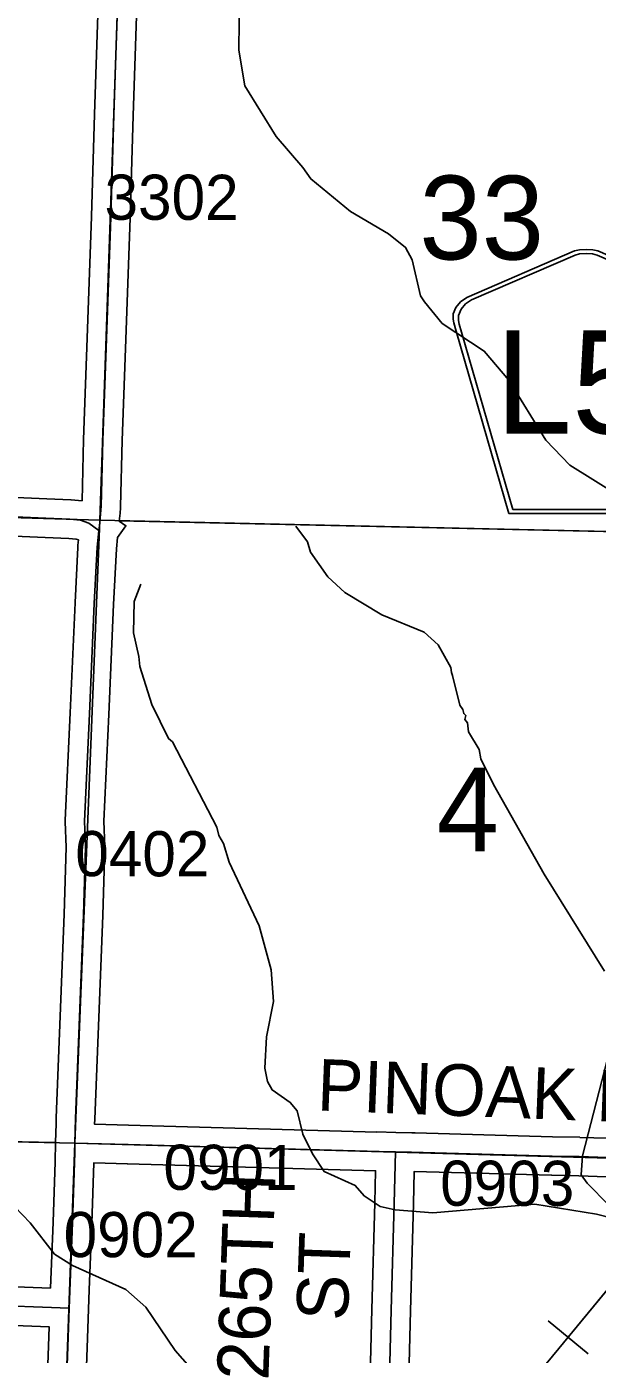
# Model space of a CAD drawing. Extents: x -132.8 to -73.3, y -60 to -26.
# Drawn here: x -113.765 to -112.879, y -39.899 to -37.838 of the extents above; entities that cross this region are included whole.
import ezdxf

# ---------------------------------------------------------------- set-up
doc = ezdxf.new("R2010")
doc.units = 0
for name, color, linetype in [('tdCoHydroRiver', 7, 'Continuous'), ('tdCoPipe', 7, 'Continuous'), ('tdCoSecRdNmbr', 7, 'Continuous'), ('tdCoSecRdTxt', 7, 'Continuous'), ('tdCoSecRteBand', 7, 'Continuous'), ('tdCoSecRteCL', 7, 'Continuous'), ('tdCoSectLine', 7, 'Continuous'), ('tdCoSectLinePart', 7, 'Continuous'), ('tdCoSectNmbr', 7, 'Continuous'), ('tdCoShieldCoRte', 7, 'Continuous'), ('tdCoSurfGravel', 7, 'Continuous'), ('tdCoTwpBndry', 7, 'Continuous'), ('tdCoTwpBndryShd', 7, 'Continuous')]:
    doc.layers.add(name, color=color, linetype=linetype)

msp = doc.modelspace()

# ---------------------------------------------------------------- linework, layer by layer
at = {"layer": 'tdCoHydroRiver'}
for points in [[(-112.6838, -38.7098), (-112.7007, -38.692), (-112.7713, -38.676), (-112.7928, -38.6518), (-112.8151, -38.5992), (-112.8505, -38.5636), (-112.922, -38.5191), (-112.9589, -38.4803), (-113.0165, -38.3874), (-113.0548, -38.3422), (-113.12, -38.2995), (-113.1475, -38.2657), (-113.1536, -38.2561), (-113.1664, -38.2005), (-113.1769, -38.1813), (-113.2032, -38.1602), (-113.2623, -38.1255), (-113.3241, -38.075), (-113.3363, -38.0574), (-113.3777, -38.009), (-113.4262, -37.9305), (-113.4358, -37.875), (-113.434, -37.741), (-113.4222, -37.6498)], [(-112.8678, -39.3045), (-112.9618, -39.1538), (-113.0403, -39.0146), (-113.0598, -38.9746), (-113.0626, -38.9604), (-113.0793, -38.9331), (-113.0805, -38.9189), (-113.0851, -38.914), (-113.0834, -38.9078), (-113.0865, -38.9045), (-113.0879, -38.8982), (-113.0924, -38.8918), (-113.1039, -38.8457), (-113.1054, -38.841), (-113.1067, -38.833), (-113.1263, -38.7978), (-113.1479, -38.7784), (-113.2135, -38.7514), (-113.271, -38.7168), (-113.2973, -38.6925), (-113.3247, -38.6539), (-113.329, -38.6381), (-113.3473, -38.6139)], [(-112.8539, -39.6882), (-112.8806, -39.6812), (-112.9764, -39.6661), (-113.1346, -39.6794), (-113.1929, -39.6748), (-113.2164, -39.6694), (-113.2412, -39.653), (-113.255, -39.6369), (-113.3034, -39.6151), (-113.3216, -39.5879), (-113.3366, -39.5575), (-113.3452, -39.521), (-113.3559, -39.5081), (-113.3838, -39.4885), (-113.3914, -39.4757), (-113.3956, -39.455), (-113.3928, -39.4062), (-113.3819, -39.3513), (-113.3854, -39.3023), (-113.4042, -39.234), (-113.4506, -39.135), (-113.4593, -39.1064), (-113.4669, -39.0936), (-113.4697, -39.0809), (-113.5389, -38.9482), (-113.5451, -38.9433), (-113.5706, -38.8906), (-113.5896, -38.8317), (-113.5908, -38.8159), (-113.5993, -38.7794), (-113.5981, -38.7305), (-113.5879, -38.704)], [(-112.8613, -39.6675), (-112.8951, -39.6335), (-112.9043, -39.6206), (-112.9019, -39.5907), (-112.8634, -39.4403)], [(-113.5116, -39.919), (-113.5346, -39.8932), (-113.5802, -39.8257), (-113.6111, -39.7981), (-113.6938, -39.7613), (-113.7217, -39.7433), (-113.7599, -39.6949), (-113.7953, -39.6578)]]:
    msp.add_lwpolyline(points, dxfattribs=at)
at = {"layer": 'tdCoPipe'}
msp.add_line((-112.9555, -39.8467), (-112.8933, -39.8981), dxfattribs=at)
for points in [[(-105.9298, -34.3143), (-107.1376, -35.2896), (-107.2544, -35.627), (-107.4515, -35.8694), (-107.6165, -36.0032), (-108.1216, -36.1979), (-108.7003, -36.3613), (-109.2739, -36.4692), (-109.8232, -36.5657), (-110.2082, -36.7726), (-110.6565, -37.2465), (-111.3087, -37.897), (-111.6823, -38.2413), (-112.0402, -38.6037), (-112.4515, -39.1299), (-112.7238, -39.629), (-113.0831, -40.0649), (-113.3629, -40.3235), (-113.3604, -40.5063)], [(-112.7328, -39.6399), (-112.9244, -39.8724)]]:
    msp.add_lwpolyline(points, dxfattribs=at)
at = {"layer": 'tdCoSecRteBand'}
for points in [[(-113.6791, -38.5744), (-113.6768, -38.4794), (-113.6768, -38.4793), (-113.6768, -38.4791), (-113.6709, -38.3077), (-113.6709, -38.3077), (-113.6709, -38.3077), (-113.6647, -38.1332), (-113.6598, -37.9744), (-113.6598, -37.9744), (-113.6598, -37.9743), (-113.6546, -37.8202)], [(-113.5946, -37.8222), (-113.5998, -37.9763), (-113.6047, -38.1351), (-113.6047, -38.1351), (-113.6047, -38.1352), (-113.6109, -38.3098), (-113.6168, -38.481), (-113.6193, -38.5832), (-113.6193, -38.5843), (-113.6194, -38.5853), (-113.6202, -38.5936), (-113.62, -38.5936), (-113.6213, -38.606), (-113.6111, -38.6132), (-113.6239, -38.6312), (-113.6258, -38.6489), (-113.6302, -38.7353), (-113.6378, -38.9061), (-113.6378, -38.9061), (-113.6378, -38.9062), (-113.6454, -39.0716), (-113.6439, -39.1108), (-113.6439, -39.1118), (-113.6439, -39.1128), (-113.6469, -39.2176), (-113.6469, -39.2178), (-113.6469, -39.2179), (-113.6531, -39.3762), (-113.6531, -39.3763), (-113.6531, -39.3763), (-113.6595, -39.5338), (-113.6596, -39.5419), (-113.6068, -39.5434), (-113.2216, -39.5541), (-113.2215, -39.5537), (-113.1918, -39.5546), (-113.1671, -39.555), (-113.1669, -39.555), (-113.1669, -39.555), (-113.162, -39.5551), (-113.162, -39.5551), (-112.9485, -39.5612), (-112.9064, -39.5621), (-112.9062, -39.5622), (-112.9061, -39.5622), (-112.8627, -39.5636)], [(-113.8649, -38.5657), (-113.7339, -38.5713), (-113.7339, -38.5713), (-113.7339, -38.5713), (-113.6966, -38.5731), (-113.6962, -38.5731), (-113.6958, -38.5731), (-113.6792, -38.5743), (-113.6791, -38.5744)], [(-113.728, -39.7964), (-113.7241, -39.6938), (-113.721, -39.6001), (-113.721, -39.6001), (-113.7202, -39.5703), (-113.7196, -39.5405), (-113.7195, -39.5323), (-113.7195, -39.532), (-113.7194, -39.5317), (-113.713, -39.3739), (-113.7069, -39.2157), (-113.7039, -39.1121), (-113.7054, -39.0726), (-113.7054, -39.0714), (-113.7054, -39.0701), (-113.6977, -38.9034), (-113.6901, -38.7326), (-113.6901, -38.7325), (-113.6901, -38.7324), (-113.6857, -38.6471), (-113.6859, -38.647), (-113.6856, -38.6443), (-113.6856, -38.6443), (-113.6855, -38.6435), (-113.6847, -38.6352), (-113.6881, -38.6338), (-113.6998, -38.633), (-113.7366, -38.6313), (-113.8672, -38.6256)], [(-113.2334, -39.9931), (-113.229, -39.8296), (-113.2248, -39.664), (-113.2248, -39.6639), (-113.2248, -39.6638), (-113.2233, -39.6141), (-113.6085, -39.6034), (-113.6086, -39.6034), (-113.6086, -39.6034), (-113.661, -39.6019), (-113.6642, -39.6959), (-113.6642, -39.696), (-113.6642, -39.696), (-113.668, -39.7987), (-113.668, -39.7987), (-113.6691, -39.8287), (-113.6708, -39.8736), (-113.6765, -40.0341)], [(-112.8647, -39.6236), (-112.908, -39.6221), (-112.95, -39.6211), (-112.95, -39.6211), (-112.9501, -39.6211), (-113.1633, -39.6151), (-113.1648, -39.6655), (-113.169, -39.8312), (-113.169, -39.8312), (-113.169, -39.8312), (-113.1735, -39.9947)], [(-113.8366, -39.7923), (-113.728, -39.7964)], [(-113.7547, -40.5454), (-113.7495, -40.3769), (-113.7495, -40.3768), (-113.7495, -40.3767), (-113.7434, -40.2078), (-113.7434, -40.2077), (-113.7434, -40.2077), (-113.7365, -40.0319), (-113.7308, -39.8714), (-113.7308, -39.8714), (-113.7308, -39.8714), (-113.7302, -39.8564), (-113.7302, -39.8564), (-113.8387, -39.8522)]]:
    msp.add_lwpolyline(points, dxfattribs=at)
at = {"layer": 'tdCoSecRteCL'}
for points in [[(-113.6529, -38.6203), (-113.6522, -38.6135), (-113.6493, -38.5825), (-113.6468, -38.4801), (-113.6409, -38.3087), (-113.6347, -38.1341), (-113.6298, -37.9753), (-113.6246, -37.8212), (-113.6189, -37.6525), (-113.6167, -37.5966)], [(-114.6479, -38.5749), (-114.2923, -38.5865), (-113.8662, -38.5956), (-113.7352, -38.6013), (-113.698, -38.603), (-113.6815, -38.6043), (-113.6687, -38.6092), (-113.6529, -38.6203)], [(-113.6902, -39.571), (-113.6895, -39.5329), (-113.6831, -39.3751), (-113.6769, -39.2167), (-113.6739, -39.1119), (-113.6754, -39.0715), (-113.6678, -38.9048), (-113.6601, -38.7339), (-113.6557, -38.6466), (-113.6529, -38.6203)], [(-113.6991, -39.8275), (-113.6942, -39.6949), (-113.6905, -39.5859), (-113.6902, -39.571)], [(-113.6902, -39.571), (-113.6077, -39.5734), (-113.2176, -39.5842), (-113.1924, -39.5846)], [(-113.2098, -40.1954), (-113.2086, -40.168), (-113.2034, -39.9939), (-113.199, -39.8304), (-113.1948, -39.6647), (-113.1924, -39.5846)], [(-113.1924, -39.5846), (-113.1675, -39.585), (-112.9493, -39.5912), (-112.9071, -39.5921), (-112.8637, -39.5936), (-112.7113, -39.5988), (-112.696, -39.5991)], [(-113.8378, -39.8222), (-113.6991, -39.8275)], [(-113.726, -40.5762), (-113.725, -40.5546), (-113.7196, -40.3778), (-113.7134, -40.2088), (-113.7065, -40.033), (-113.7008, -39.8725), (-113.6991, -39.8275)]]:
    msp.add_lwpolyline(points, dxfattribs=at)
at = {"layer": 'tdCoSectLine'}
for points in [[(-113.6518, -38.6046), (-113.6171, -37.5966)], [(-114.6483, -38.5749), (-113.6518, -38.6046)], [(-113.6906, -39.571), (-113.6518, -38.6046)], [(-113.6518, -38.6046), (-112.6515, -38.6269)], [(-114.6938, -39.5494), (-113.6906, -39.571)], [(-113.7264, -40.5762), (-113.6906, -39.571)], [(-113.6906, -39.571), (-112.6951, -39.5991)]]:
    msp.add_lwpolyline(points, dxfattribs=at)
at = {"layer": 'tdCoSectLinePart'}
for points in [[(-113.6218, -38.6053), (-112.681, -38.6263)], [(-113.9529, -39.5654), (-113.7209, -39.5703)]]:
    msp.add_lwpolyline(points, dxfattribs=at)
at = {"layer": 'tdCoShieldCoRte'}
for points in [[(-113.0163, -38.5943), (-113.0983, -38.3114), (-113.1021, -38.2982), (-113.1029, -38.2924), (-113.1029, -38.2845), (-113.0986, -38.2742), (-113.0914, -38.2657), (-113.0818, -38.2591), (-112.9145, -38.1867), (-112.907, -38.1851), (-112.8966, -38.1842), (-112.8861, -38.1851), (-112.8786, -38.1867), (-112.7113, -38.2591), (-112.7018, -38.2657), (-112.6945, -38.2742), (-112.6903, -38.2845), (-112.6903, -38.2924), (-112.691, -38.2982), (-112.6949, -38.3114), (-112.7768, -38.5943)], [(-113.0105, -38.588), (-113.0902, -38.3127), (-113.0939, -38.3001), (-113.0946, -38.2944), (-113.0946, -38.2869), (-113.0905, -38.277), (-113.0836, -38.2689), (-113.0744, -38.2625), (-112.9138, -38.193), (-112.9066, -38.1914), (-112.8966, -38.1906), (-112.8866, -38.1914), (-112.8793, -38.193), (-112.7188, -38.2625), (-112.7096, -38.2689), (-112.7026, -38.277), (-112.6985, -38.2869), (-112.6985, -38.2944), (-112.6992, -38.3001), (-112.7029, -38.3127), (-112.7827, -38.588)]]:
    msp.add_lwpolyline(points, close=True, dxfattribs=at)
at = {"layer": 'tdCoSurfGravel'}
for points in [[(-113.6529, -38.6203), (-113.6522, -38.6135), (-113.6493, -38.5825), (-113.6468, -38.4801), (-113.6409, -38.3087), (-113.6347, -38.1341), (-113.6298, -37.9753), (-113.6246, -37.8212), (-113.6189, -37.6525), (-113.6167, -37.5966)], [(-115.6085, -38.5455), (-115.4568, -38.5498), (-115.1969, -38.5577), (-114.9436, -38.5653), (-114.7596, -38.5712), (-114.6479, -38.5749), (-114.2923, -38.5865), (-113.8662, -38.5956), (-113.7352, -38.6013), (-113.698, -38.603), (-113.6815, -38.6043), (-113.6687, -38.6092), (-113.6529, -38.6203)], [(-113.6902, -39.571), (-113.6895, -39.5329), (-113.6831, -39.3751), (-113.6769, -39.2167), (-113.6739, -39.1119), (-113.6754, -39.0715), (-113.6678, -38.9048), (-113.6601, -38.7339), (-113.6557, -38.6466), (-113.6529, -38.6203), (-113.6529, -38.6203)], [(-113.726, -40.5762), (-113.725, -40.5546), (-113.7196, -40.3778), (-113.7134, -40.2088), (-113.7065, -40.033), (-113.7008, -39.8725), (-113.6991, -39.8275), (-113.6942, -39.6949), (-113.6905, -39.5859), (-113.6902, -39.571)], [(-113.6902, -39.571), (-113.6077, -39.5734), (-113.2176, -39.5842), (-113.1924, -39.5846), (-113.1675, -39.585), (-112.9493, -39.5912), (-112.9071, -39.5921), (-112.8637, -39.5936), (-112.7113, -39.5988), (-112.696, -39.5991)], [(-113.2098, -40.1954), (-113.2086, -40.168), (-113.2034, -39.9939), (-113.199, -39.8304), (-113.1948, -39.6647), (-113.1924, -39.5846)], [(-113.8378, -39.8222), (-113.6991, -39.8275)]]:
    msp.add_lwpolyline(points, dxfattribs=at)
at = {"layer": 'tdCoTwpBndry'}
msp.add_lwpolyline([(-113.6216, -38.6053), (-112.6815, -38.6262)], dxfattribs=at)
at = {"layer": 'tdCoTwpBndryShd'}
msp.add_lwpolyline([(-126.1703, -38.2565), (-125.5659, -38.2681), (-125.0645, -38.2985), (-124.54, -38.3136), (-123.5648, -38.3346), (-122.551, -38.3574), (-121.5447, -38.3793), (-120.597, -38.4052), (-119.5966, -38.4368), (-118.5877, -38.4532), (-117.5929, -38.4873), (-116.5982, -38.514), (-115.6089, -38.5455), (-114.6483, -38.5749), (-113.6518, -38.6046), (-112.6515, -38.6269), (-111.6624, -38.6563), (-110.664, -38.6765), (-109.6688, -38.7038), (-108.7141, -38.7268), (-107.7131, -38.7538), (-106.7236, -38.7848), (-105.728, -38.8086)], dxfattribs=at)

# ---------------------------------------------------------------- texts
at = {"layer": 'tdCoSecRdNmbr'}
for s, rotation, p in [('3302', 359.9145, (-113.6443, -38.1382)), ('0402', 359.9145, (-113.6897, -39.1569)), ('0901', 359.9146, (-113.5529, -39.6436)), ('0903', 359.915, (-113.1231, -39.6683)), ('0902', 359.9145, (-113.7078, -39.748))]:
    msp.add_text(s, height=0.07, rotation=rotation, dxfattribs=at).set_placement(p)
at = {"layer": 'tdCoSecRdTxt'}
for s, rotation, p in [('PINOAK RD', 357.8103, (-113.3152, -39.5204)), ('265TH', 87.9997, (-113.3899, -39.9399)), ('ST', 87.9997, (-113.2666, -39.8477))]:
    msp.add_text(s, height=0.08, rotation=rotation, dxfattribs=at).set_placement(p)
at = {"layer": 'tdCoSectNmbr'}
for s, p in [('33', (-113.1554, -38.1998)), ('4', (-113.1287, -39.1182))]:
    msp.add_text(s, height=0.13, rotation=359.9148, dxfattribs=at).set_placement(p)
at = {"layer": 'tdCoShieldCoRte'}
msp.add_text('L52', height=0.16, dxfattribs=at).set_placement((-113.0376, -38.47))

doc.saveas('drawing.dxf')
